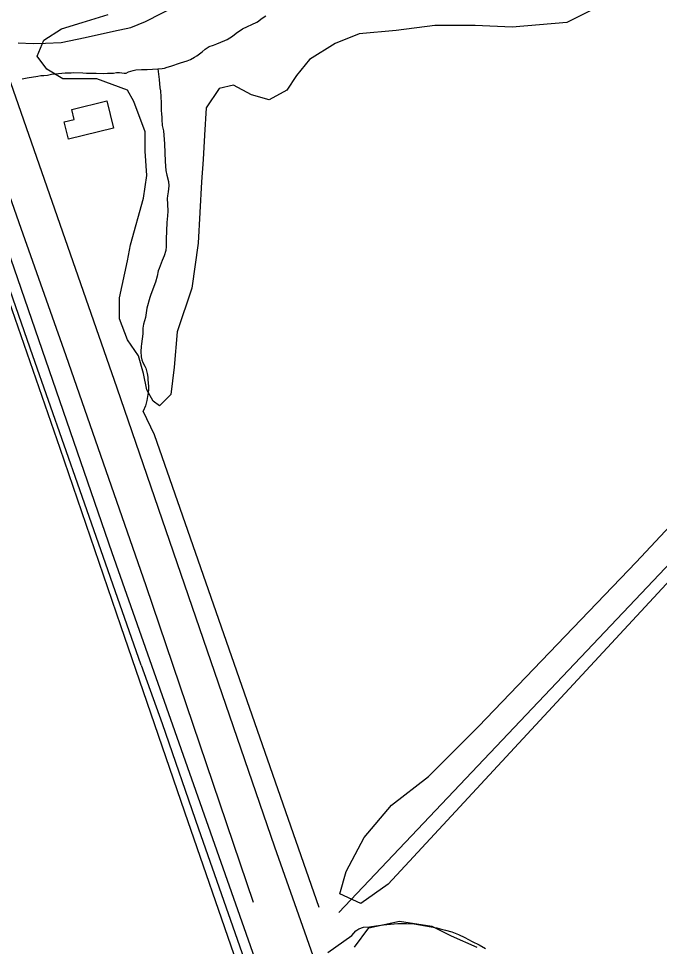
# Model space of a CAD drawing. Extents: x 3161615 to 3199515, y 867541 to 892976.
# Drawn here: x 3167730 to 3168704, y 874393 to 875803 of the extents above; entities that cross this region are included whole.
import ezdxf

# ---------------------------------------------------------------- set-up
doc = ezdxf.new("R2010")
doc.units = 0
for name, color, linetype in [('V-BLDG-OTLN', 7, 'Continuous'), ('V-RAIL-TRAK', 7, 'Continuous'), ('V-ROAD-CNTR', 7, 'Continuous'), ('V-SITE-VEGE', 7, 'Continuous'), ('V-TOPO-SHOR', 7, 'Continuous')]:
    doc.layers.add(name, color=color, linetype=linetype)

msp = doc.modelspace()

# ---------------------------------------------------------------- linework, layer by layer
at = {"layer": 'V-BLDG-OTLN'}
msp.add_lwpolyline([(3167810.8, 875664.5), (3167864.1, 875677.7), (3167874.3, 875636.5), (3167806.1, 875619.6), (3167799.6, 875645.7), (3167814.5, 875649.4)], close=True, dxfattribs=at)
at = {"layer": 'V-RAIL-TRAK'}
for points in [[(3167916.5, 874820), (3167823.4, 875086.4), (3167751.8, 875290.3), (3167595.8, 875738.6), (3167535.5, 875914.4), (3167527.7, 875933.4)], [(3167916.5, 874820), (3167948.2, 874731.2), (3168003.7, 874571.1), (3168069.2, 874383.3), (3168125.2, 874224.3), (3168180.6, 874066), (3168240, 873896.1), (3168293.1, 873744.7), (3168302.8, 873717.5), (3168352.8, 873576.4), (3168426.8, 873363.4), (3168498.7, 873156.9), (3168553.8, 873000)]]:
    msp.add_lwpolyline(points, dxfattribs=at)
at = {"layer": 'V-ROAD-CNTR'}
for points in [[(3167646.4, 875910), (3167879.5, 875241.8), (3168118.7, 874543.9), (3168216.7, 874266.8), (3168340.2, 873920.1), (3168446.3, 873615), (3168543.4, 873333.6), (3168656.7, 873002.3)], [(3167729.4, 875766.2), (3167752.4, 875765.2), (3167771.2, 875765.3), (3167794.8, 875766.6), (3167831.1, 875774.1), (3167874.5, 875783.8), (3167900.9, 875789.3), (3167922.9, 875798.4), (3167972.7, 875824)], [(3168567.5, 873002.5), (3168527.3, 873115.5), (3168361.9, 873592.9), (3168208.2, 874033.3), (3168082.7, 874393.3), (3167872.4, 874990.7), (3167681, 875545.6), (3167593.1, 875801.9)], [(3168199.8, 874383.5), (3168236.4, 874409.4), (3168242.6, 874416.4), (3168247.1, 874419.2), (3168254.2, 874421.7), (3168263.2, 874422.5), (3168272.9, 874423.7), (3168284.7, 874425.3), (3168295.3, 874426.7), (3168306.6, 874427.3), (3168319.6, 874427.3), (3168331.3, 874427.1), (3168365.6, 874421), (3168370.8, 874419.6), (3168378.8, 874417.5), (3168388.4, 874414.8), (3168398.5, 874410.9), (3168408.3, 874406), (3168419.5, 874400.3), (3168430, 874395.2), (3168439.7, 874389.3)]]:
    msp.add_lwpolyline(points, dxfattribs=at)
msp.add_spline([(3172574.9, 872991.4), (3172391.3, 873136.4), (3172185.9, 873299.1), (3171983.7, 873455), (3171834.4, 873577.2), (3171683.8, 873697), (3171489.8, 873827.4), (3171191.1, 874027.4), (3170949.2, 874188.8), (3170747.7, 874329.4), (3170544.9, 874457.9), (3170452.4, 874517.4), (3170371.2, 874575.7), (3170275.1, 874638.4), (3170158.1, 874722.3), (3170073, 874793.8), (3169971.2, 874879.6), (3169872.1, 874978.9), (3169730.1, 875110.3), (3169559.7, 875281.6), (3169372, 875459.6), (3169221.3, 875604.5), (3169089, 875738.6), (3168983.6, 875846.6), (3168900.3, 875956.9), (3168809.8, 876073.4), (3168702.9, 876235.1), (3168574.3, 876446.7), (3168384.1, 876773.2)], degree=3, dxfattribs=at)
at = {"layer": 'V-SITE-VEGE'}
for points in [[(3168602.5, 875816.5), (3168563.3, 875797), (3168480.1, 875789.6), (3168423.9, 875792.1), (3168362.7, 875792.1), (3168304, 875784.7), (3168247.7, 875779.8), (3168211, 875765.1), (3168171.9, 875740.6), (3168152.3, 875716.2), (3168137.6, 875694.1), (3168110.7, 875679.4), (3168083.8, 875686.8), (3168056.9, 875701.5), (3168034.9, 875696.6), (3168015.3, 875667.2), (3168012.8, 875625.6), (3168010.4, 875588.8), (3168008, 875554.6), (3168003.1, 875461.5), (3167993.3, 875393), (3167971.3, 875326.9), (3167966.4, 875273), (3167961.5, 875231.4), (3167944.3, 875214.3), (3167934.6, 875221.6), (3167924.8, 875238.7), (3167919.9, 875263.2), (3167912.5, 875290.1), (3167895.4, 875314.6), (3167883.2, 875346.5), (3167883.2, 875378.3), (3167895.4, 875434.6), (3167900.3, 875459.1), (3167919.9, 875530.1), (3167924.8, 875564.4), (3167922.3, 875601.1), (3167922.3, 875630.5), (3167905.2, 875677), (3167895.4, 875694.1), (3167848.9, 875711.3), (3167797.5, 875711.3), (3167773.1, 875725.9), (3167758.4, 875745.5), (3167768.2, 875770), (3167795.1, 875787.2), (3167826.9, 875797), (3167866.1, 875809.2)], [(3169123.6, 875385.6), (3168291.8, 874487.1), (3168250.2, 874457.7), (3168218.4, 874472.4), (3168228.1, 874506.7), (3168255.1, 874558.1), (3168296.7, 874607.1), (3168352.9, 874651.1), (3168428.8, 874727), (3168668.5, 874976.8), (3168852, 875172.6)], [(3168240.4, 874391.6), (3168262.4, 874421), (3168308.9, 874430.8), (3168357.8, 874423.4), (3168387.2, 874408.7), (3168426.3, 874391.6)]]:
    msp.add_lwpolyline(points, dxfattribs=at)
at = {"layer": 'V-TOPO-SHOR'}
for points in [[(3167941.8, 875726.5), (3167948.3, 875727), (3167952, 875727.6), (3167956, 875728.8), (3167961.4, 875730.3), (3167975.9, 875735.5), (3167986.5, 875738.7), (3167991.4, 875740.6), (3167997.4, 875744.2), (3168000.7, 875746.4), (3168008.9, 875752.5), (3168013.4, 875756.4), (3168019.7, 875760.2), (3168026.1, 875762.5), (3168031.3, 875764.7), (3168043.3, 875769.4), (3168046.8, 875770.9), (3168054.9, 875776), (3168060.5, 875780.6), (3168070.5, 875787.3), (3168091.9, 875797.5), (3168094.6, 875799), (3168098.9, 875802.4), (3168105.6, 875806.8)], [(3167735.6, 875711.2), (3167742.9, 875712.8), (3167759.5, 875715.2), (3167764.1, 875716.2), (3167768.2, 875716.1), (3167773.8, 875716.8), (3167780.3, 875718.2), (3167785.6, 875719), (3167801.1, 875720.3), (3167810, 875720.6), (3167813.8, 875720.9), (3167827.7, 875720.5), (3167833.4, 875720.1), (3167842.1, 875720.1), (3167847.9, 875719.7), (3167859.2, 875719.5), (3167865.1, 875719.9), (3167868.4, 875719.8), (3167874.1, 875720), (3167878.9, 875720.9), (3167883.4, 875720.9), (3167890.4, 875719.9), (3167893.7, 875719.9), (3167897, 875721.7), (3167904.3, 875724.2), (3167908.2, 875724.9), (3167916.8, 875725.5), (3167925.7, 875725.6), (3167941.8, 875726.5)], [(3167941.8, 875726.5), (3167943.7, 875710.4), (3167944.5, 875697.6), (3167945.7, 875693.1), (3167946.6, 875674.9), (3167946.6, 875663), (3167947.2, 875658), (3167947.6, 875652.5), (3167948, 875649.4), (3167948.2, 875640.6), (3167950.1, 875632.5), (3167951.8, 875612.4), (3167952.9, 875585.8), (3167953.7, 875572.2), (3167955.1, 875565.1), (3167958, 875555), (3167958.3, 875548.6), (3167957.6, 875539.4), (3167956.3, 875533.6), (3167956, 875529.2), (3167956.5, 875521), (3167956.8, 875510.2), (3167956.4, 875503.3), (3167955.5, 875493.1), (3167954.4, 875467.7), (3167954.4, 875456.2), (3167953.7, 875450.4), (3167951.3, 875442.4), (3167948.3, 875435.2), (3167943.5, 875422.8), (3167942.3, 875419.3), (3167940.7, 875411.6), (3167938.3, 875402.2), (3167931, 875383.3), (3167929.7, 875378.8), (3167925.2, 875362.8), (3167922.7, 875348.6), (3167920.1, 875338.5), (3167918.9, 875332.3), (3167918.9, 875323.5), (3167916.9, 875308.5), (3167916.1, 875304.7), (3167915.6, 875297), (3167916.5, 875288.8), (3167917.5, 875284.2), (3167919.1, 875280.2), (3167921.9, 875274.8), (3167923.3, 875271.4), (3167925.3, 875263.5), (3167926.3, 875257.9), (3167926.7, 875253.7), (3167927.3, 875244.2), (3167927.4, 875238.5), (3167927.2, 875234.7), (3167925.2, 875222.5), (3167922.9, 875214.1), (3167919.6, 875206)], [(3168086.9, 874459.4), (3167923.7, 874940.9), (3167802.5, 875290.2), (3167730.8, 875492.3), (3167661.6, 875689.4), (3167636.6, 875677)], [(3168074.9, 874312.2), (3168062.3, 874366.8), (3167982.8, 874596.7), (3167885.4, 874879.9), (3167793.3, 875149.5), (3167687.8, 875452.5), (3167639.5, 875582.3), (3167627, 875623.8), (3167581.7, 875664.7)], [(3168216.5, 874444.1), (3168951.4, 875219.7), (3169174, 875478.4), (3169208.9, 875500.7), (3169248.8, 875513), (3169626.7, 875145.6), (3169626.7, 875145.6), (3169677.2, 875103)], [(3168186.6, 874451.7), (3167936.8, 875170.2), (3167919.6, 875206)]]:
    msp.add_lwpolyline(points, dxfattribs=at)

doc.saveas('drawing.dxf')
